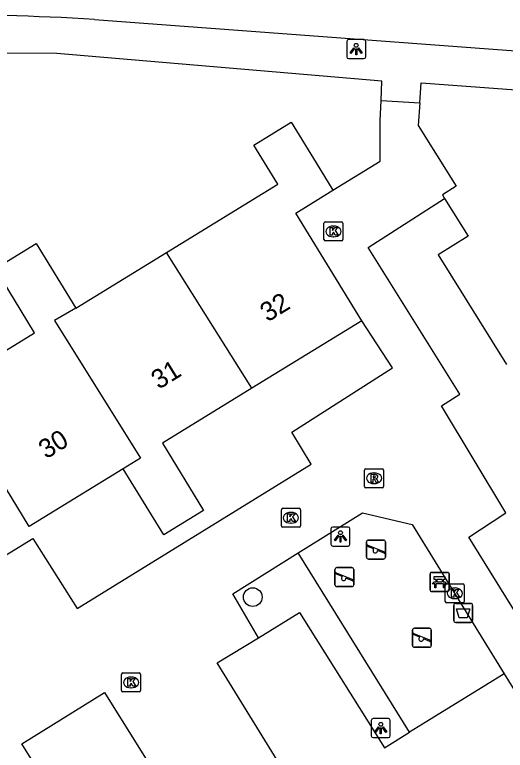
# Model space of a CAD drawing. Extents: x 158461 to 159795, y 387220 to 388672.
# Drawn here: x 158829.32 to 158855.1, y 388032.14 to 388070.77 of the extents above; entities that cross this region are included whole.
import ezdxf

# ---------------------------------------------------------------- set-up
doc = ezdxf.new("R2010")
doc.units = 0
for name, color, linetype in [('IMGEO_Afvalbak', 7, 'Continuous'), ('IMGEO_Bank', 7, 'Continuous'), ('IMGEO_Boom', 7, 'Continuous'), ('IMGEO_Fietspad_gesloten', 7, 'Continuous'), ('IMGEO_Kolk', 7, 'Continuous'), ('IMGEO_Lichtpunt', 7, 'Continuous'), ('IMGEO_Pand', 7, 'Continuous'), ('IMGEO_Pand_nummerreeks', 7, 'Continuous'), ('IMGEO_Parkeervlak_open', 7, 'Continuous'), ('IMGEO_Rijbaan_lokaal_open', 7, 'Continuous'), ('IMGEO_Rioolput', 7, 'Continuous'), ('IMGEO_Speelvoorziening', 7, 'Continuous'), ('IMGEO_Voetpad_open', 7, 'Continuous')]:
    doc.layers.add(name, color=color, linetype=linetype)

msp = doc.modelspace()

# ---------------------------------------------------------------- linework, layer by layer
at = {"layer": 'IMGEO_Afvalbak'}
for p, q in [((158852.392, 388038.948), (158852.392, 388039.748)), ((158852.392, 388039.748), (158852.392, 388038.948)), ((158852.492, 388039.848), (158853.282, 388039.848)), ((158853.282, 388039.848), (158852.492, 388039.848)), ((158853.382, 388039.748), (158853.382, 388038.948)), ((158853.382, 388038.948), (158853.382, 388039.748)), ((158853.282, 388038.848), (158852.492, 388038.848)), ((158852.492, 388038.848), (158853.282, 388038.848))]:
    msp.add_line(p, q, dxfattribs=at)
msp.add_lwpolyline([(158852.535, 388039.562), (158853.239, 388039.562), (158853.09, 388039.092), (158852.684, 388039.092), (158852.535, 388039.562)], dxfattribs=at)
for centre, start, end in [((158852.492, 388039.748), 90, 180), ((158852.492, 388039.748), 90, 180), ((158853.282, 388039.748), 0, 90), ((158853.282, 388039.748), 360, 90), ((158852.492, 388038.948), 180, 270), ((158852.492, 388038.948), 180, 270), ((158853.282, 388038.948), 270, 0), ((158853.282, 388038.948), 270, 0)]:
    msp.add_arc(centre, 0.1, start, end, dxfattribs=at)
at = {"layer": 'IMGEO_Bank'}
for p, q in [((158851.225, 388041.479), (158852.066, 388041.479)), ((158852.066, 388041.479), (158851.225, 388041.479)), ((158851.15, 388040.554), (158851.15, 388041.395)), ((158851.15, 388041.395), (158851.15, 388040.554)), ((158851.459, 388040.985), (158851.459, 388041.091)), ((158851.503, 388041.091), (158851.503, 388040.985)), ((158851.791, 388041.097), (158851.509, 388041.097)), ((158851.797, 388040.985), (158851.797, 388041.091)), ((158851.841, 388041.091), (158851.841, 388040.985)), ((158852.15, 388041.404), (158852.15, 388040.563)), ((158852.15, 388040.563), (158852.15, 388041.404)), ((158851.847, 388040.877), (158851.454, 388040.877)), ((158851.509, 388040.979), (158851.791, 388040.979)), ((158852.075, 388040.479), (158851.234, 388040.479)), ((158851.234, 388040.479), (158852.075, 388040.479))]:
    msp.add_line(p, q, dxfattribs=at)
for points in [[(158851.453, 388041.097), (158851.367, 388041.097), (158851.367, 388041.258), (158851.93, 388041.258), (158851.93, 388041.097), (158851.847, 388041.097)], [(158851.397, 388040.877), (158851.255, 388040.877), (158851.367, 388040.979), (158851.453, 388040.979)], [(158851.447, 388040.87), (158851.447, 388040.663), (158851.404, 388040.663), (158851.404, 388040.87)], [(158851.847, 388040.979), (158851.93, 388040.979), (158852.042, 388040.877), (158851.903, 388040.877)], [(158851.897, 388040.87), (158851.897, 388040.663), (158851.853, 388040.663), (158851.853, 388040.87)]]:
    msp.add_lwpolyline(points, dxfattribs=at)
for centre, radius, start, end in [((158851.228, 388041.401), 0.0779, 92.4484, 184.2845), ((158851.228, 388041.401), 0.0779, 92.4484, 184.2845), ((158852.072, 388041.401), 0.0779, 2.4484, 94.2845), ((158852.072, 388041.401), 0.0779, 2.4484, 94.2845), ((158851.452, 388041.09), 0.00671, 2.8957, 87.1043), ((158851.509, 388041.09), 0.00671, 92.8957, 177.1043), ((158851.791, 388041.09), 0.00671, 2.8957, 87.1043), ((158851.848, 388041.09), 0.00671, 92.8957, 177.1043), ((158851.397, 388040.87), 0.00671, 2.8957, 87.1043), ((158851.454, 388040.87), 0.00671, 92.8957, 177.1043), ((158851.452, 388040.986), 0.00671, 272.8957, 357.1043), ((158851.509, 388040.986), 0.00671, 182.8957, 267.1043), ((158851.791, 388040.986), 0.00671, 272.8957, 357.1043), ((158851.848, 388040.986), 0.00671, 182.8957, 267.1043), ((158851.846, 388040.87), 0.00671, 2.8957, 87.1043), ((158851.903, 388040.87), 0.00671, 92.8957, 177.1043), ((158851.228, 388040.557), 0.0779, 182.4484, 274.2845), ((158851.228, 388040.557), 0.0779, 182.4484, 274.2845), ((158852.072, 388040.557), 0.0779, 272.4484, 4.2845), ((158852.072, 388040.557), 0.0779, 272.4484, 4.2845)]:
    msp.add_arc(centre, radius, start, end, dxfattribs=at)
at = {"layer": 'IMGEO_Boom'}
msp.add_circle((158841.831, 388040.18), 0.489, dxfattribs=at)
at = {"layer": 'IMGEO_Fietspad_gesloten'}
msp.add_lwpolyline([(158833.518, 388070.519), (158912.339, 388064.642)], dxfattribs=at)
msp.add_arc((158825.119, 387927.82), 142.946, 86.63157, 90.36876, dxfattribs=at)
at = {"layer": 'IMGEO_Kolk'}
for p, q in [((158845.57, 388058.958), (158845.57, 388059.81)), ((158845.645, 388059.884), (158846.497, 388059.884)), ((158846.058, 388059.664), (158846.083, 388059.664)), ((158846.571, 388059.81), (158846.571, 388058.958)), ((158846.497, 388058.884), (158845.645, 388058.884)), ((158846.081, 388059.104), (158846.056, 388059.104)), ((158843.334, 388043.92), (158843.334, 388044.772)), ((158843.409, 388044.846), (158844.261, 388044.846)), ((158843.822, 388044.626), (158843.847, 388044.626)), ((158844.335, 388044.772), (158844.335, 388043.92)), ((158844.261, 388043.846), (158843.409, 388043.846)), ((158843.845, 388044.066), (158843.82, 388044.066)), ((158851.945, 388039.953), (158851.945, 388040.805)), ((158852.02, 388040.879), (158852.872, 388040.879)), ((158852.946, 388040.805), (158852.946, 388039.953)), ((158852.433, 388040.659), (158852.458, 388040.659)), ((158852.456, 388040.099), (158852.431, 388040.099)), ((158852.872, 388039.879), (158852.02, 388039.879)), ((158834.937, 388035.272), (158834.937, 388036.124)), ((158835.012, 388036.198), (158835.864, 388036.198)), ((158835.938, 388036.124), (158835.938, 388035.272)), ((158835.425, 388035.978), (158835.45, 388035.978)), ((158835.448, 388035.418), (158835.423, 388035.418)), ((158835.864, 388035.198), (158835.012, 388035.198))]:
    msp.add_line(p, q, dxfattribs=at)
for points in [[(158845.57, 388058.958), (158845.57, 388059.81)], [(158845.645, 388059.884), (158846.497, 388059.884)], [(158846.571, 388059.81), (158846.571, 388058.958)], [(158845.891, 388059.584), (158846.014, 388059.584), (158846.014, 388059.433), (158846.144, 388059.584), (158846.308, 388059.584), (158846.162, 388059.433), (158846.315, 388059.184), (158846.163, 388059.184), (158846.078, 388059.348), (158846.014, 388059.281), (158846.014, 388059.184), (158845.891, 388059.184), (158845.891, 388059.584)], [(158846.497, 388058.884), (158845.645, 388058.884)], [(158843.334, 388043.92), (158843.334, 388044.772)], [(158843.409, 388044.846), (158844.261, 388044.846)], [(158843.655, 388044.546), (158843.778, 388044.546), (158843.778, 388044.395), (158843.908, 388044.546), (158844.072, 388044.546), (158843.926, 388044.395), (158844.079, 388044.146), (158843.927, 388044.146), (158843.842, 388044.31), (158843.778, 388044.243), (158843.778, 388044.146), (158843.655, 388044.146), (158843.655, 388044.546)], [(158844.335, 388044.772), (158844.335, 388043.92)], [(158844.261, 388043.846), (158843.409, 388043.846)], [(158851.945, 388039.953), (158851.945, 388040.805)], [(158852.02, 388040.879), (158852.872, 388040.879)], [(158852.946, 388040.805), (158852.946, 388039.953)], [(158852.266, 388040.579), (158852.389, 388040.579), (158852.389, 388040.428), (158852.519, 388040.579), (158852.683, 388040.579), (158852.537, 388040.428), (158852.69, 388040.179), (158852.538, 388040.179), (158852.453, 388040.343), (158852.389, 388040.276), (158852.389, 388040.179), (158852.266, 388040.179), (158852.266, 388040.579)], [(158852.872, 388039.879), (158852.02, 388039.879)], [(158834.937, 388035.272), (158834.937, 388036.124)], [(158835.012, 388036.198), (158835.864, 388036.198)], [(158835.938, 388036.124), (158835.938, 388035.272)], [(158835.258, 388035.898), (158835.381, 388035.898), (158835.381, 388035.747), (158835.511, 388035.898), (158835.675, 388035.898), (158835.529, 388035.747), (158835.682, 388035.498), (158835.53, 388035.498), (158835.445, 388035.662), (158835.381, 388035.595), (158835.381, 388035.498), (158835.258, 388035.498), (158835.258, 388035.898)], [(158835.864, 388035.198), (158835.012, 388035.198)]]:
    msp.add_lwpolyline(points, dxfattribs=at)
for centre, start, end in [((158845.647, 388059.808), 91.552, 178.448), ((158845.647, 388059.808), 91.552, 178.448), ((158846.495, 388059.808), 1.552, 88.448), ((158846.495, 388059.808), 1.552, 88.448), ((158845.647, 388058.96), 181.552, 268.448), ((158845.647, 388058.96), 181.552, 268.448), ((158846.495, 388058.96), 271.552, 358.448), ((158846.495, 388058.96), 271.552, 358.448), ((158843.411, 388044.77), 91.552, 178.448), ((158843.411, 388044.77), 91.552, 178.448), ((158844.259, 388044.77), 1.552, 88.448), ((158844.259, 388044.77), 1.552, 88.448), ((158843.411, 388043.922), 181.552, 268.448), ((158843.411, 388043.922), 181.552, 268.448), ((158844.259, 388043.922), 271.552, 358.448), ((158844.259, 388043.922), 271.552, 358.448), ((158852.022, 388040.803), 91.552, 178.448), ((158852.022, 388040.803), 91.552, 178.448), ((158852.87, 388040.803), 1.552, 88.448), ((158852.87, 388040.803), 1.552, 88.448), ((158852.022, 388039.955), 181.552, 268.448), ((158852.022, 388039.955), 181.552, 268.448), ((158852.87, 388039.955), 271.552, 358.448), ((158852.87, 388039.955), 271.552, 358.448), ((158835.014, 388036.122), 91.552, 178.448), ((158835.014, 388036.122), 91.552, 178.448), ((158835.862, 388036.122), 1.552, 88.448), ((158835.862, 388036.122), 1.552, 88.448), ((158835.014, 388035.274), 181.552, 268.448), ((158835.014, 388035.274), 181.552, 268.448), ((158835.862, 388035.274), 271.552, 358.448), ((158835.862, 388035.274), 271.552, 358.448)]:
    msp.add_arc(centre, 0.0765, start, end, dxfattribs=at)
for centre, major_axis, ratio, start_param, end_param in [((158846.057, 388059.384), (-0.387, 0.002), 0.722429, 4.712389, 7.853982), ((158846.082, 388059.384), (-0.39, 0.002), 0.717154, 1.570796, 4.712389), ((158843.821, 388044.346), (-0.387, 0.002), 0.722429, 4.712389, 7.853982), ((158843.846, 388044.346), (-0.39, 0.002), 0.717154, 1.570796, 4.712389), ((158852.432, 388040.379), (-0.387, 0.002), 0.722429, 4.712389, 7.853982), ((158852.457, 388040.379), (-0.39, 0.002), 0.717154, 1.570796, 4.712389), ((158835.424, 388035.698), (-0.387, 0.002), 0.722429, 4.712389, 7.853982), ((158835.449, 388035.698), (-0.39, 0.002), 0.717154, 1.570796, 4.712389)]:
    msp.add_ellipse(centre, major_axis=major_axis, ratio=ratio, start_param=start_param, end_param=end_param, dxfattribs=at)
at = {"layer": 'IMGEO_Lichtpunt'}
for p, q in [((158846.767, 388069.363), (158846.767, 388068.556)), ((158846.767, 388069.363), (158846.767, 388068.556)), ((158847.669, 388069.458), (158846.861, 388069.458)), ((158847.669, 388069.458), (158846.861, 388069.458)), ((158847.763, 388068.556), (158847.763, 388069.363)), ((158847.763, 388068.556), (158847.763, 388069.363)), ((158846.861, 388068.462), (158847.669, 388068.462)), ((158846.861, 388068.462), (158847.669, 388068.462)), ((158845.94, 388043.763), (158845.94, 388042.956)), ((158845.94, 388043.763), (158845.94, 388042.956)), ((158846.842, 388043.858), (158846.034, 388043.858)), ((158846.842, 388043.858), (158846.034, 388043.858)), ((158846.936, 388042.956), (158846.936, 388043.763)), ((158846.936, 388042.956), (158846.936, 388043.763)), ((158846.034, 388042.862), (158846.842, 388042.862)), ((158846.034, 388042.862), (158846.842, 388042.862)), ((158848.959, 388033.798), (158848.151, 388033.798)), ((158848.959, 388033.798), (158848.151, 388033.798)), ((158848.057, 388033.703), (158848.057, 388032.896)), ((158848.057, 388033.703), (158848.057, 388032.896)), ((158849.053, 388032.896), (158849.053, 388033.703)), ((158849.053, 388032.896), (158849.053, 388033.703)), ((158848.151, 388032.802), (158848.959, 388032.802)), ((158848.151, 388032.802), (158848.959, 388032.802))]:
    msp.add_line(p, q, dxfattribs=at)
for points in [[(158847.141, 388069.027), (158847.18, 388068.999), (158846.992, 388068.737), (158846.954, 388068.764), (158847.141, 388069.027)], [(158847.243, 388068.979), (158847.29, 388068.979), (158847.29, 388068.657), (158847.243, 388068.657), (158847.243, 388068.979)], [(158847.353, 388068.999), (158847.391, 388069.026), (158847.578, 388068.764), (158847.539, 388068.736), (158847.353, 388068.999)], [(158846.314, 388043.427), (158846.353, 388043.399), (158846.165, 388043.137), (158846.127, 388043.164), (158846.314, 388043.427)], [(158846.416, 388043.379), (158846.463, 388043.379), (158846.463, 388043.057), (158846.416, 388043.057), (158846.416, 388043.379)], [(158846.526, 388043.399), (158846.564, 388043.426), (158846.751, 388043.164), (158846.712, 388043.136), (158846.526, 388043.399)], [(158848.431, 388033.367), (158848.47, 388033.339), (158848.282, 388033.077), (158848.244, 388033.104), (158848.431, 388033.367)], [(158848.643, 388033.339), (158848.681, 388033.366), (158848.868, 388033.104), (158848.829, 388033.076), (158848.643, 388033.339)], [(158848.533, 388033.319), (158848.58, 388033.319), (158848.58, 388032.997), (158848.533, 388032.997), (158848.533, 388033.319)]]:
    msp.add_lwpolyline(points, dxfattribs=at)
for centre in [(158847.266, 388069.161), (158846.439, 388043.561), (158848.556, 388033.501)]:
    msp.add_circle(centre, 0.0994, dxfattribs=at)
for centre, start, end in [((158846.861, 388069.363), 90, 180), ((158846.861, 388069.363), 90, 180), ((158847.669, 388069.363), 0, 90), ((158847.669, 388069.363), 0, 90), ((158846.861, 388068.556), 180, 270), ((158846.861, 388068.556), 180, 270), ((158847.669, 388068.556), 270, 0), ((158847.669, 388068.556), 270, 360), ((158846.034, 388043.763), 90, 180), ((158846.034, 388043.763), 90, 180), ((158846.842, 388043.763), 0, 90), ((158846.842, 388043.763), 0, 90), ((158846.034, 388042.956), 180, 270), ((158846.034, 388042.956), 180, 270), ((158846.842, 388042.956), 270, 0), ((158846.842, 388042.956), 270, 360), ((158848.151, 388033.703), 90, 180), ((158848.151, 388033.703), 90, 180), ((158848.959, 388033.703), 0, 90), ((158848.959, 388033.703), 0, 90), ((158848.151, 388032.896), 180, 270), ((158848.151, 388032.896), 180, 270), ((158848.959, 388032.896), 270, 0), ((158848.959, 388032.896), 270, 360)]:
    msp.add_arc(centre, 0.0946, start, end, dxfattribs=at)
at = {"layer": 'IMGEO_Pand'}
for points in [[(158850.604, 388066.143), (158850.683, 388067.197), (158858.983, 388066.573)], [(158850.604, 388066.143), (158850.514, 388064.952), (158852.513, 388061.756), (158851.792, 388061.305), (158851.913, 388061.112)], [(158837.303, 388058.28), (158843.148, 388061.868), (158841.893, 388063.912), (158843.849, 388065.123), (158845.164, 388062.983), (158846.046, 388061.546)], [(158847.555, 388054.691), (158844.085, 388060.342), (158846.046, 388061.546)], [(158851.913, 388061.112), (158853.144, 388059.141), (158851.566, 388058.155), (158855.167, 388052.399)], [(158825.72, 388051.212), (158825.823, 388051.276), (158830.371, 388054.067), (158828.303, 388057.436), (158830.445, 388058.75), (158832.532, 388055.351)], [(158832.532, 388055.351), (158837.303, 388058.28)], [(158841.785, 388051.148), (158837.303, 388058.28)], [(158832.532, 388055.351), (158831.407, 388054.702), (158835.936, 388047.484), (158835.024, 388046.923)], [(158847.555, 388054.691), (158841.785, 388051.148)], [(158841.785, 388051.148), (158837.08, 388048.26), (158839.25, 388044.725), (158837.161, 388043.443), (158835.024, 388046.923)], [(158835.024, 388046.923), (158830.09, 388043.894), (158828.835, 388045.935)]]:
    msp.add_lwpolyline(points, dxfattribs=at)
at = {"layer": 'IMGEO_Parkeervlak_open'}
msp.add_lwpolyline([(158855.047, 388036.153), (158854.069, 388035.549), (158850.749, 388033.504), (158850.069, 388033.085)], dxfattribs=at)
at = {"layer": 'IMGEO_Rijbaan_lokaal_open'}
for points in [[(158846.046, 388061.546), (158848.53, 388063.071), (158848.53, 388065.19), (158848.571, 388066.255)], [(158848.571, 388066.255), (158850.604, 388066.143)], [(158869.539, 388033.811), (158864.24, 388030.46), (158862.452, 388032.92), (158860.423, 388031.662), (158853.18, 388043.32), (158855.13, 388044.608), (158851.743, 388050.227), (158852.713, 388050.836), (158847.899, 388058.545), (158851.913, 388061.112)], [(158810.837, 388034.701), (158811.531, 388035.136), (158812.3, 388034.006), (158813.67, 388034.844), (158814.809, 388032.995), (158825.165, 388039.553), (158824.905, 388039.963), (158830.273, 388043.257), (158832.611, 388039.578), (158844.906, 388047.164), (158843.887, 388048.844), (158849.176, 388052.217), (158847.555, 388054.691)], [(158844.219, 388042.504), (158847.594, 388044.614), (158850.212, 388044.002), (158855.047, 388036.153)], [(158842.125, 388038.042), (158840.776, 388040.351), (158844.219, 388042.504)], [(158855.047, 388036.153), (158857.68, 388031.879), (158851.295, 388027.946), (158850.697, 388028.917), (158846.405, 388026.274), (158839.969, 388036.723), (158842.125, 388038.042)], [(158836.02, 388022.348), (158829.704, 388032.469), (158834.039, 388035.174), (158840.355, 388025.053), (158836.02, 388022.348)]]:
    msp.add_lwpolyline(points, dxfattribs=at)
at = {"layer": 'IMGEO_Rioolput'}
for p, q in [((158847.703, 388045.995), (158847.703, 388046.847)), ((158847.778, 388046.921), (158848.63, 388046.921)), ((158848.704, 388046.847), (158848.704, 388045.995)), ((158848.191, 388046.701), (158848.216, 388046.701)), ((158848.214, 388046.141), (158848.189, 388046.141)), ((158848.63, 388045.921), (158847.778, 388045.921))]:
    msp.add_line(p, q, dxfattribs=at)
for points in [[(158847.703, 388045.995), (158847.703, 388046.847)], [(158847.778, 388046.921), (158848.63, 388046.921)], [(158848.704, 388046.847), (158848.704, 388045.995)], [(158848.292, 388046.619), (158848.04, 388046.621), (158848.04, 388046.221)], [(158848.218, 388046.54), (158848.164, 388046.54), (158848.164, 388046.459)], [(158848.164, 388046.459), (158848.216, 388046.459)], [(158848.04, 388046.221), (158848.164, 388046.221), (158848.164, 388046.383), (158848.175, 388046.383)], [(158848.222, 388046.354), (158848.293, 388046.221), (158848.433, 388046.221), (158848.368, 388046.347)], [(158848.63, 388045.921), (158847.778, 388045.921)]]:
    msp.add_lwpolyline(points, dxfattribs=at)
for centre, radius, start, end in [((158847.78, 388046.845), 0.0765, 91.552, 178.448), ((158847.78, 388046.845), 0.0765, 91.552, 178.448), ((158848.628, 388046.845), 0.0765, 1.552, 88.448), ((158848.628, 388046.845), 0.0765, 1.552, 88.448), ((158848.2, 388046.648), 0.19, 274.7715, 282.9687), ((158848.224, 388046.444), 0.0964, 77.0061, 93.1865), ((158848.238, 388046.501), 0.0378, 276.6634, 79.6772), ((158848.291, 388046.509), 0.109, 350.3612, 89.416), ((158848.289, 388046.509), 0.112, 277.5842, 350.9817), ((158848.174, 388046.33), 0.0533, 26.0293, 88.6989), ((158848.273, 388046.294), 0.108, 29.5134, 73.7905), ((158847.78, 388045.997), 0.0765, 181.552, 268.448), ((158847.78, 388045.997), 0.0765, 181.552, 268.448), ((158848.628, 388045.997), 0.0765, 271.552, 358.448), ((158848.628, 388045.997), 0.0765, 271.552, 358.448)]:
    msp.add_arc(centre, radius, start, end, dxfattribs=at)
for centre, major_axis, ratio, start_param, end_param in [((158848.19, 388046.421), (-0.387, 0.002), 0.722429, 4.712389, 7.853982), ((158848.215, 388046.421), (-0.39, 0.002), 0.717154, 1.570796, 4.712389)]:
    msp.add_ellipse(centre, major_axis=major_axis, ratio=ratio, start_param=start_param, end_param=end_param, dxfattribs=at)
at = {"layer": 'IMGEO_Speelvoorziening'}
for p, q in [((158847.807, 388042.279), (158847.807, 388043.079)), ((158847.807, 388043.079), (158847.807, 388042.279)), ((158847.907, 388043.179), (158848.697, 388043.179)), ((158848.697, 388043.179), (158847.907, 388043.179)), ((158848.797, 388043.079), (158848.797, 388042.279)), ((158848.797, 388042.279), (158848.797, 388043.079)), ((158848.19, 388042.707), (158847.851, 388042.844)), ((158847.876, 388042.904), (158848.752, 388042.551)), ((158848.728, 388042.491), (158848.388, 388042.628)), ((158848.697, 388042.179), (158847.907, 388042.179)), ((158847.907, 388042.179), (158848.697, 388042.179)), ((158846.146, 388040.83), (158846.146, 388041.63)), ((158846.146, 388041.63), (158846.146, 388040.83)), ((158846.215, 388041.455), (158847.091, 388041.102)), ((158846.246, 388041.73), (158847.036, 388041.73)), ((158847.036, 388041.73), (158846.246, 388041.73)), ((158847.136, 388041.63), (158847.136, 388040.83)), ((158847.136, 388040.83), (158847.136, 388041.63)), ((158846.529, 388041.258), (158846.19, 388041.395)), ((158847.067, 388041.042), (158846.727, 388041.179)), ((158847.036, 388040.73), (158846.246, 388040.73)), ((158846.246, 388040.73), (158847.036, 388040.73)), ((158850.221, 388037.643), (158850.221, 388038.443)), ((158850.221, 388038.443), (158850.221, 388037.643)), ((158850.321, 388038.543), (158851.111, 388038.543)), ((158851.111, 388038.543), (158850.321, 388038.543)), ((158851.211, 388038.443), (158851.211, 388037.643)), ((158851.211, 388037.643), (158851.211, 388038.443)), ((158850.604, 388038.071), (158850.265, 388038.208)), ((158850.29, 388038.268), (158851.166, 388037.915)), ((158851.142, 388037.855), (158850.802, 388037.992)), ((158851.111, 388037.543), (158850.321, 388037.543)), ((158850.321, 388037.543), (158851.111, 388037.543))]:
    msp.add_line(p, q, dxfattribs=at)
for centre, radius, start, end in [((158847.907, 388043.079), 0.1, 90, 180), ((158847.907, 388043.079), 0.1, 90, 180), ((158848.697, 388043.079), 0.1, 0, 90), ((158848.697, 388043.079), 0.1, 360, 90), ((158847.864, 388042.874), 0.0327, 68.078, 248.078), ((158848.269, 388042.617), 0.12, 130.9928, 5.1632), ((158847.907, 388042.279), 0.1, 180, 270), ((158847.907, 388042.279), 0.1, 180, 270), ((158848.697, 388042.279), 0.1, 270, 0), ((158848.697, 388042.279), 0.1, 270, 0), ((158848.74, 388042.521), 0.0327, 248.078, 68.078), ((158846.246, 388041.63), 0.1, 90, 180), ((158846.246, 388041.63), 0.1, 90, 180), ((158846.203, 388041.425), 0.0327, 68.078, 248.078), ((158847.036, 388041.63), 0.1, 0, 90), ((158847.036, 388041.63), 0.1, 360, 90), ((158846.608, 388041.168), 0.12, 130.9928, 5.1632), ((158847.079, 388041.072), 0.0327, 248.078, 68.078), ((158846.246, 388040.83), 0.1, 180, 270), ((158846.246, 388040.83), 0.1, 180, 270), ((158847.036, 388040.83), 0.1, 270, 0), ((158847.036, 388040.83), 0.1, 270, 0), ((158850.321, 388038.443), 0.1, 90, 180), ((158850.321, 388038.443), 0.1, 90, 180), ((158851.111, 388038.443), 0.1, 0, 90), ((158851.111, 388038.443), 0.1, 360, 90), ((158850.278, 388038.238), 0.0327, 68.078, 248.078), ((158850.683, 388037.981), 0.12, 130.9928, 5.1632), ((158850.321, 388037.643), 0.1, 180, 270), ((158850.321, 388037.643), 0.1, 180, 270), ((158851.111, 388037.643), 0.1, 270, 0), ((158851.111, 388037.643), 0.1, 270, 0), ((158851.154, 388037.885), 0.0327, 248.078, 68.078)]:
    msp.add_arc(centre, radius, start, end, dxfattribs=at)
at = {"layer": 'IMGEO_Voetpad_open'}
for points in [[(158848.571, 388066.255), (158848.611, 388067.269), (158831.531, 388068.73), (158823.126, 388068.776), (158818.939, 388068.489), (158814.665, 388065.992)], [(158850.069, 388033.085), (158844.219, 388042.504)], [(158842.125, 388038.042), (158844.294, 388039.369), (158848.749, 388032.271), (158850.069, 388033.085)]]:
    msp.add_lwpolyline(points, dxfattribs=at)

# ---------------------------------------------------------------- texts
at = {"layer": 'IMGEO_Pand_nummerreeks'}
for s, rotation, p in [('32', 31.7223, (158842.613, 388054.598)), ('31', 31.7223, (158836.891, 388051.061)), ('30', 31.7247, (158830.976, 388047.406))]:
    msp.add_text(s, height=1, rotation=rotation, dxfattribs=at).set_placement(p)

doc.saveas('drawing.dxf')
